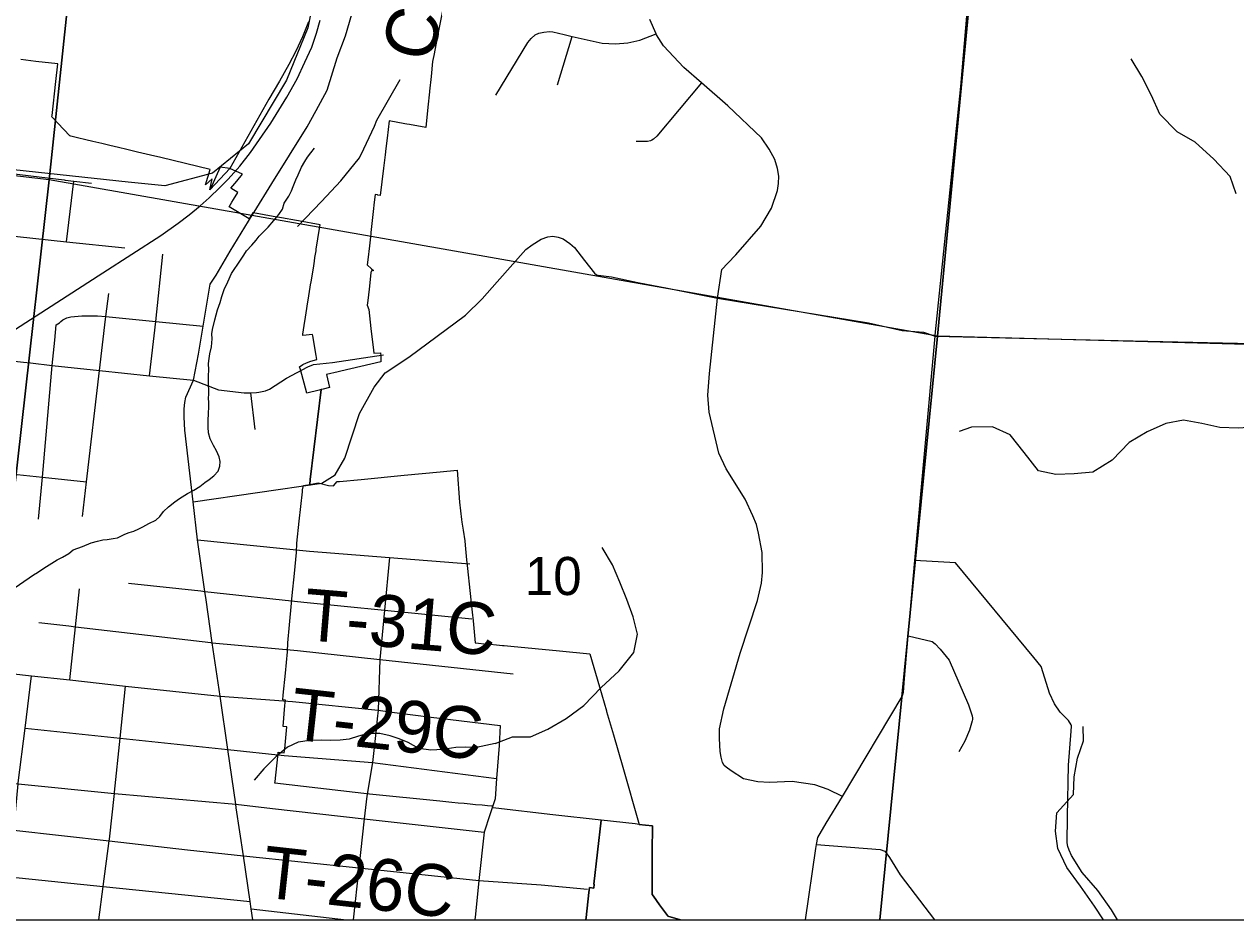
# Model space of a CAD drawing. Extents: x 0 to 34, y -3.9 to 26.2.
# Drawn here: x 6.675 to 8.005, y 14.1 to 15.083 of the extents above; entities that cross this region are included whole.
import ezdxf

# ---------------------------------------------------------------- set-up
doc = ezdxf.new("R2010")
doc.units = 0
for name, color, linetype in [('GM_X_City_Street', 7, 'Continuous'), ('GM_X_Corporation', 7, 'Continuous'), ('GM_X_County_Road', 7, 'Continuous'), ('GM_X_County_Road_Text', 7, 'Continuous'), ('GM_X_Interchange_Ramps', 7, 'Continuous'), ('GM_X_Interstate_Route', 7, 'Continuous'), ('GM_X_Minor_River', 7, 'Continuous'), ('GM_X_Rail_Line', 7, 'Continuous'), ('GM_X_Section', 7, 'Continuous'), ('GM_X_Section_Text', 7, 'Continuous'), ('GM_X_State_Shield', 7, 'Continuous'), ('GM_X_Township_Road', 7, 'Continuous'), ('GM_X_Township_Road_Text', 7, 'Continuous')]:
    doc.layers.add(name, color=color, linetype=linetype)

msp = doc.modelspace()

# ---------------------------------------------------------------- linework, layer by layer
at = {"layer": 'GM_X_City_Street'}
for p, q in [((7.2599, 15.0164), (7.2762, 15.0693)), ((6.7211, 14.844), (6.729, 14.9106)), ((6.9281, 14.6379), (6.9235, 14.6782)), ((6.8602, 14.5586), (7.0013, 14.5792)), ((6.8648, 14.517), (6.9879, 14.5045)), ((6.9239, 14.1121), (7.0284, 14.1)), ((7.3468, 14.1), (7.3469, 14.1004))]:
    msp.add_line(p, q, dxfattribs=at)
for points in [[(7.4356, 14.7823), (7.4406, 14.8134), (7.4469, 14.8204), (7.4559, 14.8297), (7.4833, 14.8613), (7.4948, 14.8808), (7.5014, 14.9004), (7.5028, 14.9081), (7.5029, 14.9159), (7.5014, 14.9243), (7.4986, 14.9343), (7.4925, 14.9458), (7.484, 14.9579), (7.447, 14.9931), (7.4182, 15.0184), (7.3988, 15.0354), (7.3763, 15.0589), (7.3687, 15.0712), (7.3682, 15.0723), (7.3615, 15.0878)], [(7.1923, 15.0049), (7.2273, 15.0625), (7.2313, 15.0672), (7.2355, 15.071), (7.2396, 15.073), (7.2451, 15.0742), (7.2514, 15.0747), (7.255, 15.0743), (7.2675, 15.0713), (7.2762, 15.0693), (7.309, 15.0619), (7.3238, 15.0611), (7.3371, 15.0622), (7.3505, 15.0653), (7.3682, 15.0723)], [(7.4182, 15.0184), (7.3689, 14.9599), (7.3653, 14.9566), (7.3637, 14.9554), (7.3622, 14.9548), (7.3588, 14.9541), (7.3556, 14.9539), (7.3463, 14.954)], [(5.9228, 15.002), (5.9595, 14.9994), (6.0233, 14.9949), (6.094, 14.9866), (6.1848, 14.9759), (6.2529, 14.9678), (6.3187, 14.9601), (6.3654, 14.9544), (6.4271, 14.947), (6.5175, 14.9361), (6.5388, 14.9335), (6.5781, 14.9288), (6.639, 14.9214), (6.6421, 14.921), (6.7186, 14.9118), (6.7195, 14.9117)], [(6.7195, 14.9117), (6.729, 14.9106), (6.7484, 14.9082)], [(6.1767, 14.8958), (6.2437, 14.8894), (6.3098, 14.883), (6.3102, 14.8869), (6.3742, 14.8805), (6.4188, 14.8758), (6.5315, 14.864), (6.6338, 14.8532), (6.6674, 14.8497), (6.7211, 14.844), (6.785, 14.8373)], [(7.0013, 14.5792), (7.0159, 14.5884), (7.0265, 14.6064), (7.0427, 14.6555), (7.0588, 14.6844), (7.0709, 14.7001), (7.0967, 14.7174), (7.159, 14.7636), (7.1774, 14.7815), (7.1938, 14.8), (7.2252, 14.8355), (7.2321, 14.8408), (7.2422, 14.8469), (7.2495, 14.8496), (7.2549, 14.85), (7.2607, 14.8492), (7.2661, 14.8471), (7.2735, 14.8422), (7.2788, 14.8377), (7.2895, 14.8234), (7.3005, 14.8095), (7.3028, 14.8078), (7.3047, 14.8075), (7.3194, 14.8057), (7.3481, 14.7993), (7.3791, 14.7933), (7.4356, 14.7823), (7.6013, 14.755), (7.6383, 14.7465), (7.6617, 14.7449), (7.6746, 14.7406), (7.8755, 14.7356), (8.0556, 14.7316)], [(6.8122, 14.6969), (6.8193, 14.7566), (6.8269, 14.8305)], [(6.7385, 14.5425), (6.7429, 14.5805), (6.7573, 14.7027), (6.764, 14.759), (6.7644, 14.762), (6.7674, 14.7873)], [(7.5727, 14.2352), (7.5572, 14.2428), (7.5426, 14.2481), (7.5176, 14.2518), (7.4929, 14.2506), (7.48, 14.2513), (7.4642, 14.2548), (7.4507, 14.2635), (7.4451, 14.2674), (7.4429, 14.2694), (7.4412, 14.2724), (7.4396, 14.2786), (7.4387, 14.2846), (7.4377, 14.299), (7.438, 14.3095), (7.4427, 14.3314), (7.4607, 14.3925), (7.4797, 14.4502), (7.4841, 14.4695), (7.485, 14.4809), (7.4848, 14.5031), (7.4806, 14.5242), (7.4786, 14.5336), (7.4746, 14.5433), (7.4661, 14.5617), (7.4453, 14.5949), (7.437, 14.6119), (7.4265, 14.657), (7.4252, 14.6756), (7.4269, 14.6996), (7.4356, 14.7823)], [(6.7099, 14.753), (6.7133, 14.7551), (6.7147, 14.7564), (6.7172, 14.7583), (6.7215, 14.7604), (6.7257, 14.7618), (6.7379, 14.7626), (6.755, 14.7629), (6.7644, 14.762), (6.8193, 14.7566), (6.8712, 14.7515)], [(6.6902, 14.5396), (6.6948, 14.5856), (6.7052, 14.7084), (6.7083, 14.736), (6.7099, 14.753)], [(6.8604, 14.6921), (6.888, 14.6817), (6.916, 14.6784), (6.9235, 14.6782), (6.9298, 14.6785), (6.9323, 14.6789), (6.9396, 14.6806), (6.9438, 14.6824), (6.9627, 14.6942), (6.9861, 14.7066), (6.9922, 14.7092), (7.0131, 14.7114)], [(6.6668, 14.5885), (6.6948, 14.5856), (6.7429, 14.5805)], [(6.7892, 14.4695), (6.8684, 14.4608), (6.873, 14.4603), (6.9815, 14.4484)], [(6.7247, 14.3632), (6.7308, 14.4215), (6.7352, 14.463)], [(6.6909, 14.4262), (6.7236, 14.4224), (6.7308, 14.4215), (6.8794, 14.4042), (6.8811, 14.404), (6.9748, 14.3953)], [(7.645, 14.4116), (7.6712, 14.4053), (7.6747, 14.4028), (7.6801, 14.3968), (7.6898, 14.3848), (7.7113, 14.3358), (7.7151, 14.3239), (7.7156, 14.3211), (7.7156, 14.3199), (7.7152, 14.3182), (7.7123, 14.308), (7.7072, 14.2959), (7.7005, 14.2843)], [(6.5272, 14.3839), (6.6401, 14.3725), (6.6828, 14.3678), (6.7247, 14.3632), (6.786, 14.3565), (6.8896, 14.3452), (6.9691, 14.3396)], [(6.6541, 14.1), (6.6585, 14.1472), (6.6633, 14.1985), (6.6681, 14.2492), (6.6682, 14.2501), (6.6756, 14.3102), (6.6828, 14.3678)], [(6.7567, 14.1), (6.7615, 14.1365), (6.7681, 14.1865), (6.7683, 14.1884), (6.7736, 14.2387), (6.7738, 14.2402), (6.78, 14.2992), (6.786, 14.3565)], [(6.6756, 14.3102), (6.78, 14.2992), (6.8981, 14.2867), (6.96, 14.2802)], [(6.589, 14.207), (6.6633, 14.1985), (6.7681, 14.1865), (6.8539, 14.1767), (6.9152, 14.1703), (7.0421, 14.1569), (7.1738, 14.1431), (7.242, 14.1382), (7.2931, 14.1334)], [(7.5444, 14.1825), (7.6143, 14.177), (7.6195, 14.1754), (7.6244, 14.1685), (7.6362, 14.1493), (7.6737, 14.1)], [(6.5959, 14.1536), (6.6585, 14.1472), (6.7615, 14.1365), (6.9227, 14.1199)]]:
    msp.add_lwpolyline(points, dxfattribs=at)
at = {"layer": 'GM_X_Corporation'}
msp.add_lwpolyline([(6.9866, 15.0855), (6.9802, 15.0689), (6.973, 15.0533), (6.9653, 15.0385), (6.9549, 15.0203), (6.9431, 15.0006), (6.9003, 14.9243), (6.8898, 14.926), (6.8788, 14.9013), (6.8786, 14.901), (6.8811, 14.9129), (6.8738, 14.9065), (6.8787, 14.9233), (6.8246, 14.9363), (6.8134, 14.9389), (6.8038, 14.9412), (6.7992, 14.9423), (6.7991, 14.9424), (6.7961, 14.9431), (6.7873, 14.9452), (6.778, 14.9474), (6.7686, 14.9497), (6.7597, 14.9518), (6.7499, 14.9541), (6.7423, 14.9559), (6.7332, 14.9581), (6.7257, 14.9599), (6.7246, 14.9602), (6.7051, 14.9811), (6.7052, 14.9825), (6.7093, 15.0199), (6.7114, 15.0393), (6.6874, 15.042), (6.6709, 15.0439)], dxfattribs=at)
at = {"layer": 'GM_X_County_Road'}
for points in [[(7.6746, 14.7406), (7.6747, 14.7416), (7.7027, 15.0143), (7.7112, 15.1137), (7.7397, 15.4447), (7.7512, 15.5573), (7.7705, 15.7457), (7.7886, 15.9108), (7.8035, 16.0468), (7.8042, 16.0535), (7.8043, 16.0544)], [(6.927, 14.8765), (6.9463, 14.9081), (6.9851, 14.97), (6.9953, 14.9881), (7.0071, 15.0102), (7.0181, 15.0457), (7.0273, 15.0699), (7.037, 15.1027), (7.0411, 15.1395), (7.0474, 15.1876), (7.0508, 15.3057), (7.0583, 15.3215), (7.0653, 15.3525), (7.0781, 15.3904), (7.0788, 15.3923)], [(6.8604, 14.6921), (6.866, 14.7205), (6.8712, 14.7515), (6.8789, 14.7974), (6.8852, 14.8075), (6.9009, 14.8338), (6.9249, 14.8731), (6.927, 14.8765)], [(5.7668, 14.8128), (5.7738, 14.8119), (5.907, 14.7972), (5.9936, 14.788), (6.0048, 14.7868), (6.0554, 14.7812), (6.077, 14.7786), (6.1635, 14.7688), (6.2287, 14.7616), (6.2942, 14.7541), (6.3558, 14.7469), (6.5072, 14.7303), (6.5161, 14.7291), (6.618, 14.7181), (6.6302, 14.7168), (6.6738, 14.7119), (6.6816, 14.711)], [(7.5323, 14.1), (7.5436, 14.1783), (7.5444, 14.1825), (7.5457, 14.1901), (7.5551, 14.2059), (7.5727, 14.2352), (7.6383, 14.3449), (7.6392, 14.3473), (7.6399, 14.3498), (7.6408, 14.3648), (7.645, 14.4116), (7.6523, 14.4942), (7.6746, 14.7406)], [(6.6816, 14.711), (6.7052, 14.7084), (6.7573, 14.7027), (6.8122, 14.6969), (6.8604, 14.6921)], [(6.8743, 14.4509), (6.873, 14.4603), (6.8648, 14.517), (6.8602, 14.5586), (6.8511, 14.6372), (6.8504, 14.6516), (6.8504, 14.6607), (6.8511, 14.6678), (6.8522, 14.6733), (6.8604, 14.6921)], [(7.8749, 14.1), (7.8683, 14.111), (7.8531, 14.1321), (7.836, 14.1518), (7.8242, 14.1707), (7.8216, 14.1763), (7.8203, 14.1804), (7.8195, 14.1844), (7.82, 14.2133), (7.821, 14.2696), (7.824, 14.3068), (7.8242, 14.3123), (7.8241, 14.3133), (7.8238, 14.3139), (7.8208, 14.3186), (7.8118, 14.3279), (7.8055, 14.3368), (7.8, 14.3487), (7.795, 14.3651), (7.7911, 14.3781), (7.7829, 14.3878), (7.697, 14.4916), (7.6523, 14.4942)], [(6.9257, 14.1), (6.9239, 14.1121), (6.9227, 14.1199), (6.9152, 14.1703), (6.9073, 14.223), (6.9068, 14.2267), (6.8981, 14.2867), (6.8896, 14.3452), (6.8811, 14.404), (6.8743, 14.4509)]]:
    msp.add_lwpolyline(points, dxfattribs=at)
at = {"layer": 'GM_X_Interchange_Ramps'}
for points in [[(7.1363, 15.1105), (7.1295, 15.0753), (7.1242, 15.0483), (7.1229, 15.0417), (7.1213, 15.0255), (7.1196, 15.0092), (7.1195, 15.0085), (7.1177, 14.9916), (7.1154, 14.9694), (7.0977, 14.9726), (7.0948, 14.9731), (7.0923, 14.9735), (7.0753, 14.9766), (7.0731, 14.9577), (7.0717, 14.9464), (7.0708, 14.9393), (7.0691, 14.9249), (7.0673, 14.9098), (7.0655, 14.8948), (7.0627, 14.8953), (7.0623, 14.8954), (7.0598, 14.8958), (7.0589, 14.8875), (7.0578, 14.8773), (7.0553, 14.8541), (7.055, 14.8528), (7.0535, 14.8394), (7.0518, 14.8241), (7.0512, 14.8186), (7.0559, 14.8144), (7.0581, 14.8125), (7.0556, 14.8118), (7.0553, 14.8099), (7.0532, 14.792), (7.0517, 14.7794), (7.0511, 14.7746), (7.0528, 14.7696), (7.0552, 14.7488), (7.0581, 14.7249), (7.0584, 14.7216), (7.0659, 14.7223), (7.066, 14.7184), (7.0663, 14.7124), (7.0222, 14.7019), (7.0192, 14.7012), (7.0064, 14.6982), (7.0098, 14.684), (7.0029, 14.6823), (7.0008, 14.6818), (6.9885, 14.5832), (6.9882, 14.5777), (6.9975, 14.5796), (7.0088, 14.5764), (7.0143, 14.576), (7.0183, 14.5808), (7.0209, 14.5811), (7.0447, 14.5833), (7.0917, 14.5878), (7.1313, 14.5916), (7.15, 14.5934), (7.1525, 14.5581), (7.1547, 14.5393), (7.1551, 14.5362), (7.1564, 14.5275), (7.1582, 14.5157), (7.1587, 14.511), (7.1603, 14.4951), (7.1613, 14.4855), (7.1638, 14.4615), (7.1663, 14.4375), (7.1673, 14.4279), (7.1697, 14.4038), (7.1732, 14.4035), (7.1797, 14.4029), (7.1863, 14.4023), (7.1929, 14.4016), (7.1995, 14.401), (7.2014, 14.4008), (7.205, 14.4005), (7.2088, 14.4001), (7.2621, 14.3952), (7.2957, 14.392), (7.3062, 14.3557), (7.3138, 14.3293), (7.314, 14.3286), (7.3215, 14.3028), (7.3316, 14.2676), (7.3498, 14.2046), (7.3565, 14.2039), (7.3642, 14.2031), (7.3641, 14.1746), (7.3641, 14.146), (7.364, 14.1277), (7.3653, 14.1259), (7.3721, 14.1164), (7.3807, 14.1046), (7.3812, 14.1039), (7.395, 14.1), (8.9, 14.1)], [(3.5682, 14.1), (7.2913, 14.1), (7.2916, 14.1026), (7.2946, 14.1299), (7.2952, 14.1353), (7.2998, 14.1345), (7.3004, 14.139), (7.3001, 14.1391), (7.3079, 14.2093), (7.2548, 14.2153), (7.1925, 14.2223), (7.1886, 14.2227), (7.1888, 14.2246), (7.1831, 14.2252), (7.1772, 14.2257), (7.1702, 14.2263), (7.1642, 14.2269), (7.1575, 14.2275), (7.151, 14.2281), (7.144, 14.2288), (7.1375, 14.2294), (7.131, 14.23), (7.0536, 14.238), (6.9499, 14.2499), (6.9501, 14.2518), (6.9529, 14.2792), (6.9535, 14.2838), (6.9601, 14.2831), (6.9606, 14.2877), (6.9629, 14.3116), (6.9589, 14.312), (6.9609, 14.3352), (6.9614, 14.341), (6.9584, 14.3414), (6.9589, 14.3465), (6.9613, 14.3706), (6.9637, 14.394), (6.964, 14.4038), (6.9659, 14.4238), (6.9681, 14.4474), (6.9689, 14.456), (6.9714, 14.4799), (6.9737, 14.503), (6.9739, 14.5131), (6.9765, 14.5373), (6.9801, 14.5696), (6.9803, 14.5717), (6.9812, 14.5764), (6.9882, 14.5777), (6.9885, 14.5832), (7.0008, 14.6818), (6.9983, 14.6812), (6.985, 14.6779), (6.978, 14.7037), (6.977, 14.7069), (6.9806, 14.7093), (6.9845, 14.7111), (6.9893, 14.7129), (6.9958, 14.7147), (6.9951, 14.7192), (6.9914, 14.7408), (6.9911, 14.7423), (6.9804, 14.7411), (6.9806, 14.7426), (6.9821, 14.752), (6.9835, 14.7614), (6.985, 14.7707), (6.9857, 14.7758), (6.9864, 14.7801), (6.9894, 14.7988), (6.9895, 14.7997), (6.9924, 14.8175), (6.9932, 14.8226), (6.9938, 14.8268), (6.995, 14.8341), (6.9953, 14.8362), (6.9967, 14.8448), (6.9975, 14.8497), (6.9996, 14.8626), (6.9757, 14.8669), (6.9736, 14.8672), (6.957, 14.8702), (6.95, 14.8714), (6.9398, 14.8733), (6.9303, 14.875), (6.93, 14.875), (6.9255, 14.8759), (6.9217, 14.8693), (6.9178, 14.8714), (6.8996, 14.8825), (6.9027, 14.8875), (6.9043, 14.8904), (6.9091, 14.8981), (6.9014, 14.9029), (6.9082, 14.9106), (6.9144, 14.9181), (6.9003, 14.9243), (6.8788, 14.9013), (6.8786, 14.901), (6.8811, 14.9129), (6.8738, 14.9065), (6.8787, 14.9233), (6.8246, 14.9363), (6.8134, 14.9389), (6.8038, 14.9412), (6.7992, 14.9423), (6.7991, 14.9424), (6.7961, 14.9431), (6.7873, 14.9452), (6.778, 14.9474), (6.7686, 14.9497), (6.7597, 14.9518), (6.7499, 14.9541), (6.7423, 14.9559), (6.7332, 14.9581), (6.7257, 14.9599), (6.7246, 14.9602), (6.7051, 14.9811), (6.7052, 14.9825), (6.7093, 15.0199), (6.7114, 15.0393), (6.6874, 15.042), (6.6709, 15.0439)]]:
    msp.add_lwpolyline(points, dxfattribs=at)
msp.add_lwpolyline([(7.2913, 14.1), (7.395, 14.1), (7.3812, 14.1039), (7.3807, 14.1046), (7.3721, 14.1164), (7.3653, 14.1259), (7.364, 14.1277), (7.3641, 14.146), (7.3641, 14.1746), (7.3642, 14.2031), (7.3565, 14.2039), (7.3498, 14.2046), (7.3452, 14.2051), (7.3079, 14.2093), (7.3001, 14.1391), (7.3004, 14.139), (7.2998, 14.1345), (7.2952, 14.1353), (7.2946, 14.1299), (7.2916, 14.1026)], close=True, dxfattribs=at)
at = {"layer": 'GM_X_Interstate_Route'}
msp.add_lwpolyline([(2.5468, 14.1), (8.9, 14.1)], dxfattribs=at)
at = {"layer": 'GM_X_Minor_River'}
for points in [[(8.005, 14.8966), (7.9985, 14.9156), (7.9806, 14.9346), (7.96, 14.9532), (7.9402, 14.9647), (7.9212, 14.9841), (7.912, 15.0046), (7.9013, 15.0252), (7.8899, 15.0449)], [(6.912, 14.824), (6.9156, 14.8292), (6.9188, 14.834), (6.9244, 14.8402), (6.9291, 14.8457), (6.9324, 14.8502), (6.9371, 14.8545), (6.9423, 14.86), (6.9486, 14.8674), (6.9542, 14.874), (6.9582, 14.8799), (6.96, 14.8863), (6.9653, 14.894), (6.9681, 14.9), (6.9698, 14.9045), (6.9728, 14.912), (6.9753, 14.9176), (6.979, 14.9258), (6.9827, 14.9321), (6.9856, 14.9369), (6.9892, 14.9417), (6.9932, 14.9469)], [(6.6637, 14.4637), (6.6801, 14.4752), (6.6848, 14.4784), (6.6894, 14.4812), (6.6961, 14.4859), (6.705, 14.4912), (6.7109, 14.4948), (6.7167, 14.498), (6.7237, 14.5019), (6.7284, 14.5059), (6.7388, 14.5096), (6.7481, 14.5138), (6.755, 14.5154), (6.7611, 14.517), (6.7657, 14.5172), (6.7722, 14.5185), (6.7772, 14.519), (6.7853, 14.5233), (6.79, 14.525), (6.795, 14.5263), (6.8004, 14.5291), (6.805, 14.5312), (6.8116, 14.5347), (6.819, 14.5386), (6.8237, 14.5426), (6.8274, 14.5481), (6.8329, 14.5532), (6.8399, 14.5586), (6.845, 14.5622), (6.854, 14.5679), (6.861, 14.5714), (6.8676, 14.5753), (6.8731, 14.5797), (6.8778, 14.5833), (6.8829, 14.5873), (6.8876, 14.5924), (6.8893, 14.5976), (6.8896, 14.6029), (6.8886, 14.6079), (6.8858, 14.6145), (6.8826, 14.6203), (6.8788, 14.6277), (6.8771, 14.6343), (6.8766, 14.6404), (6.8765, 14.6476), (6.8768, 14.6559), (6.8775, 14.6624), (6.8773, 14.6677), (6.8771, 14.6723), (6.8773, 14.6768), (6.8771, 14.6913), (6.8769, 14.697), (6.8772, 14.7034), (6.8771, 14.7103), (6.8777, 14.716), (6.8786, 14.7212), (6.8801, 14.7288), (6.8808, 14.7375), (6.8806, 14.7428), (6.8812, 14.7478), (6.8839, 14.7583), (6.887, 14.7692), (6.8896, 14.7774), (6.8917, 14.7838), (6.894, 14.7917), (6.8981, 14.7999), (6.9022, 14.8092), (6.912, 14.824)], [(8.0494, 14.6336), (8.029, 14.6409), (8.0073, 14.6393), (7.9871, 14.6401), (7.9673, 14.6447), (7.9471, 14.6481), (7.9276, 14.6447), (7.9074, 14.6355), (7.8876, 14.6237), (7.8689, 14.6043), (7.8476, 14.591), (7.827, 14.5895), (7.8072, 14.5887), (7.7881, 14.5925), (7.7721, 14.6127), (7.7569, 14.6321), (7.7375, 14.6409), (7.7146, 14.6405), (7.7009, 14.6359)], [(7.1916, 14.2936), (7.2108, 14.3009), (7.2303, 14.3009), (7.2493, 14.3092), (7.2695, 14.321), (7.2889, 14.3351), (7.3079, 14.3549), (7.3277, 14.3732), (7.3437, 14.3933), (7.3479, 14.4135), (7.343, 14.4325), (7.3361, 14.4516), (7.3285, 14.4706), (7.3203, 14.4896), (7.3091, 14.5086)], [(7.8594, 14.1), (7.8495, 14.115), (7.8342, 14.1367), (7.819, 14.1572), (7.8091, 14.1781), (7.8068, 14.1972), (7.8083, 14.2173), (7.8266, 14.2375), (7.827, 14.2569), (7.8308, 14.2775), (7.8373, 14.2965), (7.8369, 14.3121)], [(7.1916, 14.2936), (7.1711, 14.2892), (7.159, 14.2894), (7.1484, 14.2889), (7.1343, 14.2869), (7.121, 14.286), (7.1078, 14.2881), (7.0961, 14.2944), (7.0863, 14.2984), (7.0765, 14.3017), (7.0652, 14.3045), (7.0523, 14.3044), (7.0416, 14.3016), (7.0313, 14.298), (7.0214, 14.297), (7.0108, 14.2968), (7.0005, 14.297), (6.988, 14.2969), (6.9755, 14.2948), (6.9636, 14.2894), (6.9513, 14.2793), (6.9377, 14.2655), (6.9272, 14.2532)]]:
    msp.add_lwpolyline(points, dxfattribs=at)
at = {"layer": 'GM_X_Rail_Line'}
for points in [[(7.5395, 16.2809), (7.4908, 16.2066), (7.4431, 16.1532), (7.3582, 16.0883), (7.3004, 16.0403), (7.2654, 16.0107), (7.2206, 15.9597), (7.1754, 15.897), (7.1187, 15.7961), (7.0913, 15.7095), (7.0835, 15.6423), (7.0788, 15.531), (7.0578, 15.4294), (7.0284, 15.3374), (7.0116, 15.2855), (7.0026, 15.2273), (6.9969, 15.1347), (6.9859, 15.0789), (6.9627, 15.0215), (6.9209, 14.9514), (6.8813, 14.9193), (6.8289, 14.9054), (6.7886, 14.9093), (6.249, 14.9675)], [(6.6194, 14.7189), (6.7609, 14.8099), (6.8245, 14.8509), (6.8436, 14.8645), (6.8556, 14.8735), (6.8678, 14.8834), (6.8778, 14.8924), (6.8895, 14.9035), (6.8987, 14.9128), (6.9114, 14.927), (6.9231, 14.9419), (6.9331, 14.9561), (6.9454, 14.9741), (6.963, 15.0028), (6.9742, 15.0228), (6.9828, 15.041), (6.9903, 15.0577), (6.9955, 15.0729), (6.9995, 15.0873)]]:
    msp.add_lwpolyline(points, dxfattribs=at)
at = {"layer": 'GM_X_Section'}
for points in [[(5.7775, 16.0372), (6.8082, 15.9151), (6.7022, 14.9121), (5.6843, 15.0302)], [(7.7738, 15.7526), (7.6773, 14.7406), (6.7022, 14.9121), (6.8082, 15.9151)], [(8.7783, 15.7191), (8.6823, 14.7132), (7.6773, 14.7406), (7.7738, 15.7526)]]:
    msp.add_lwpolyline(points, close=True, dxfattribs=at)
at = {"layer": 'GM_X_State_Shield'}
for points in [[(5.6066, 14.1), (6.6105, 14.1), (6.7022, 14.9121), (5.6843, 15.0302)], [(6.6105, 14.1), (7.6139, 14.1), (7.6773, 14.7406), (6.7022, 14.9121)], [(7.6139, 14.1), (8.6213, 14.1), (8.6823, 14.7132), (7.6773, 14.7406)]]:
    msp.add_lwpolyline(points, close=True, dxfattribs=at)
at = {"layer": 'GM_X_Township_Road'}
for p, q in [((7.0131, 14.7114), (7.0691, 14.7201)), ((6.9068, 14.2267), (6.9471, 14.2221)), ((7.1699, 14.1061), (7.1693, 14.1))]:
    msp.add_line(p, q, dxfattribs=at)
for points in [[(6.9747, 14.8609), (7.0011, 14.8881), (7.0221, 14.9108), (7.0427, 14.9362), (7.0475, 14.946), (7.059, 14.9709), (7.0618, 14.9776), (7.0874, 15.022)], [(6.9879, 14.5045), (7.0758, 14.4976), (7.1638, 14.4907)], [(7.0758, 14.4976), (7.0702, 14.4396), (7.065, 14.3857), (7.0632, 14.3299), (7.0622, 14.3205)], [(6.9815, 14.4484), (7.0702, 14.4396), (7.1661, 14.4302)], [(6.9748, 14.3953), (7.065, 14.3857), (7.2112, 14.37)], [(6.9691, 14.3396), (7.0632, 14.3299), (7.0811, 14.3275)], [(7.0811, 14.3275), (7.1212, 14.3222), (7.1972, 14.313)], [(7.0622, 14.3205), (7.0612, 14.312), (7.057, 14.2726), (7.0507, 14.2357)], [(7.1972, 14.313), (7.1961, 14.2911), (7.193, 14.2549), (7.1915, 14.2326), (7.1858, 14.2153)], [(6.96, 14.2802), (7.057, 14.2726), (7.193, 14.2549)], [(6.5919, 14.2568), (6.6681, 14.2492), (6.7736, 14.2387), (6.9068, 14.2267)], [(7.0507, 14.2357), (7.0479, 14.2109), (7.0421, 14.1569), (7.0359, 14.1)], [(6.9471, 14.2221), (7.0479, 14.2109), (7.1795, 14.1961)], [(7.1858, 14.2153), (7.1795, 14.1961), (7.1738, 14.1431), (7.1699, 14.1061)]]:
    msp.add_lwpolyline(points, dxfattribs=at)

# ---------------------------------------------------------------- texts
at = {"layer": 'GM_X_County_Road_Text'}
msp.add_text('C', height=0.0568, rotation=75.2481, dxfattribs=at).set_placement((7.1208, 15.0387))
at = {"layer": 'GM_X_Section_Text'}
msp.add_text('10', height=0.04186, rotation=0, dxfattribs=at).set_placement((7.2243, 14.4563))
at = {"layer": 'GM_X_Township_Road_Text'}
for s, rotation, p in [('T-31C', 355.2805, (6.9801, 14.4071)), ('T-29C', 353.6884, (6.965, 14.2983)), ('T-26C', 353.6896, (6.9341, 14.1249))]:
    msp.add_text(s, height=0.05682, rotation=rotation, dxfattribs=at).set_placement(p)

doc.saveas('drawing.dxf')
